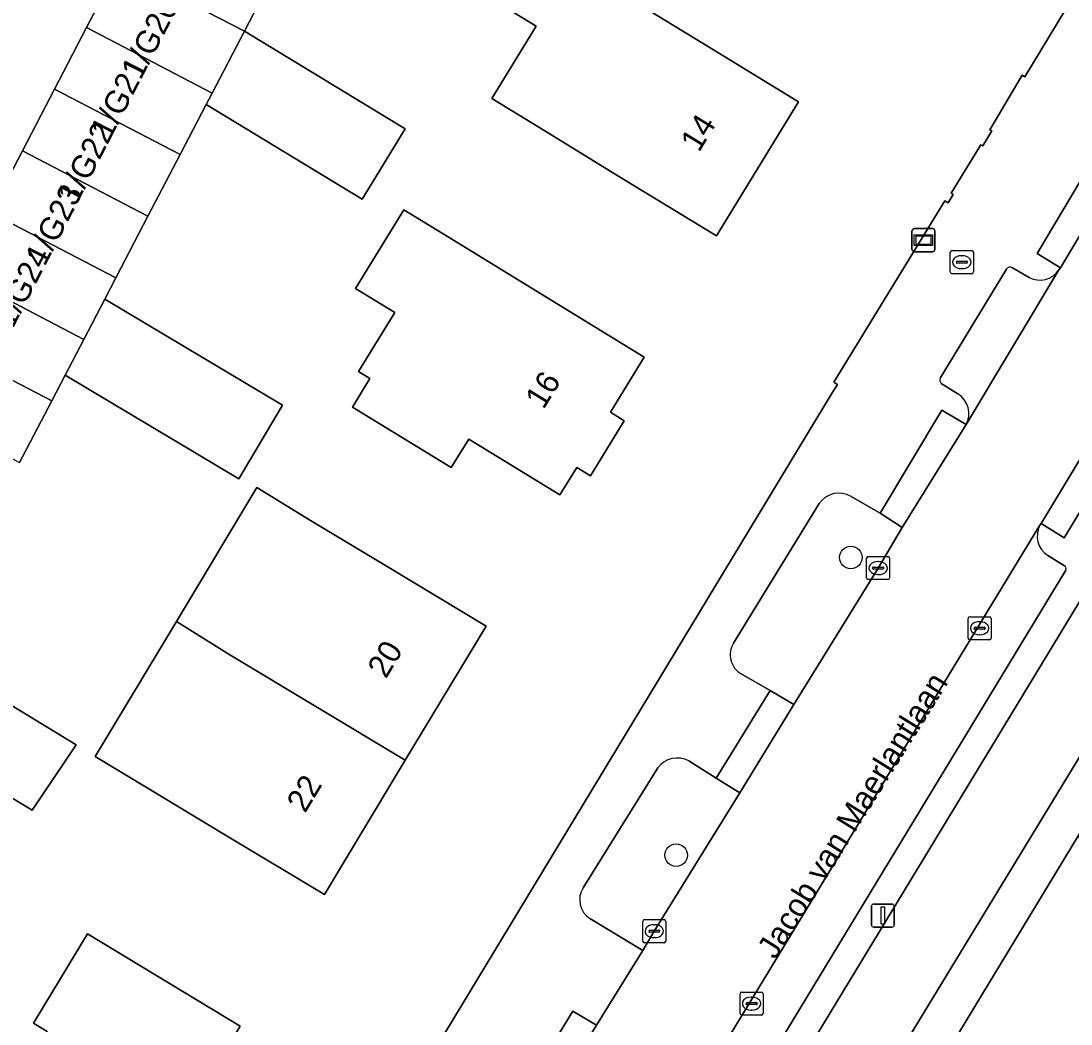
# Model space of a CAD drawing. Extents: x 160349 to 161355, y 381727 to 382854.
# Drawn here: x 161020.81 to 161066.28, y 382135.71 to 382179.16 of the extents above; entities that cross this region are included whole.
import ezdxf

# ---------------------------------------------------------------- set-up
doc = ezdxf.new("R2010")
doc.units = 0
for name, color, linetype in [('IMGEO_Berm_open', 7, 'Continuous'), ('IMGEO_Boom', 7, 'Continuous'), ('IMGEO_Brandkraan', 7, 'Continuous'), ('IMGEO_Erf', 7, 'Continuous'), ('IMGEO_Fietspad_gesloten', 7, 'Continuous'), ('IMGEO_Groenvoorziening', 7, 'Continuous'), ('IMGEO_Kolk', 7, 'Continuous'), ('IMGEO_Lichtmast', 7, 'Continuous'), ('IMGEO_Openbare_ruimte_label', 7, 'Continuous'), ('IMGEO_Pand', 7, 'Continuous'), ('IMGEO_Pand_nummerreeks', 7, 'Continuous'), ('IMGEO_Parkeervlak_open', 7, 'Continuous'), ('IMGEO_Rijbaan_lokaal_open', 7, 'Continuous'), ('IMGEO_Verklikker', 7, 'Continuous'), ('IMGEO_Voetpad_open', 7, 'Continuous')]:
    doc.layers.add(name, color=color, linetype=linetype)

msp = doc.modelspace()

# ---------------------------------------------------------------- linework, layer by layer
at = {"layer": 'IMGEO_Berm_open'}
for points in [[(161074.844, 382173.726), (161075.873, 382173.06), (161065.988, 382156.772), (161064.984, 382157.392), (161064.937, 382157.314)], [(161035.518, 382105.937), (161035.643, 382105.717), (161036.885, 382104.942), (161037.001, 382105.126), (161044.262, 382117.085), (161072.545, 382163.708)], [(161065.275, 382156.011), (161066.003, 382155.562)], [(161066.053, 382155.37), (161050.17, 382129.175)]]:
    msp.add_lwpolyline(points, dxfattribs=at)
for centre, radius, start, end in [((161065.799, 382156.842), 0.983, 151.3121, 237.772), ((161065.914, 382155.436), 0.154, 334.4145, 54.7786)]:
    msp.add_arc(centre, radius, start, end, dxfattribs=at)
at = {"layer": 'IMGEO_Boom'}
for centre in [(161056.745, 382155.914), (161049.178, 382143.025)]:
    msp.add_circle(centre, 0.489, dxfattribs=at)
at = {"layer": 'IMGEO_Brandkraan'}
for p, q in [((161061.053, 382168.285), (161061.053, 382169.137)), ((161061.128, 382169.211), (161061.98, 382169.211)), ((161062.054, 382169.137), (161062.054, 382168.285)), ((161061.312, 382168.705), (161061.312, 382168.717)), ((161061.75, 382168.668), (161061.352, 382168.668)), ((161061.355, 382168.754), (161061.753, 382168.754)), ((161061.541, 382168.991), (161061.566, 382168.991)), ((161061.796, 382168.717), (161061.796, 382168.705)), ((161061.98, 382168.211), (161061.128, 382168.211)), ((161061.564, 382168.431), (161061.539, 382168.431))]:
    msp.add_line(p, q, dxfattribs=at)
for points in [[(161061.053, 382168.285), (161061.053, 382169.137)], [(161061.128, 382169.211), (161061.98, 382169.211)], [(161062.054, 382169.137), (161062.054, 382168.285)], [(161061.98, 382168.211), (161061.128, 382168.211)]]:
    msp.add_lwpolyline(points, dxfattribs=at)
for centre, radius, start, end in [((161061.13, 382169.135), 0.0765, 91.552, 178.448), ((161061.13, 382169.135), 0.0765, 91.552, 178.448), ((161061.978, 382169.135), 0.0765, 1.552, 88.448), ((161061.978, 382169.135), 0.0765, 1.552, 88.448), ((161061.352, 382168.714), 0.0403, 85.8775, 175.7526), ((161061.349, 382168.704), 0.0366, 178.938, 274.7102), ((161061.753, 382168.711), 0.043, 264.8664, 352.4533), ((161061.757, 382168.716), 0.0386, 1.7309, 96.639), ((161061.13, 382168.287), 0.0765, 181.552, 268.448), ((161061.13, 382168.287), 0.0765, 181.552, 268.448), ((161061.978, 382168.287), 0.0765, 271.552, 358.448), ((161061.978, 382168.287), 0.0765, 271.552, 358.448)]:
    msp.add_arc(centre, radius, start, end, dxfattribs=at)
for centre, major_axis, ratio, start_param, end_param in [((161061.54, 382168.711), (-0.387, 0.002), 0.722429, 4.712389, 7.853982), ((161061.565, 382168.711), (-0.39, 0.002), 0.717154, 1.570796, 4.712389)]:
    msp.add_ellipse(centre, major_axis=major_axis, ratio=ratio, start_param=start_param, end_param=end_param, dxfattribs=at)
at = {"layer": 'IMGEO_Erf'}
for points in [[(161044.918, 382188.529), (161043.381, 382185.98), (161049.047, 382182.433), (161047.507, 382179.915), (161050.282, 382178.218), (161054.476, 382175.652), (161050.923, 382169.844), (161046.658, 382172.454), (161043.493, 382174.397), (161041.203, 382175.8), (161043.122, 382178.931), (161041.602, 382179.861), (161043.01, 382182.163), (161034.602, 382187.229), (161036.389, 382190.194), (161037.925, 382192.743)], [(161037.389, 382170.98), (161039.093, 382169.932), (161043.538, 382167.207), (161047.801, 382164.594), (161046.337, 382162.206), (161046.934, 382161.84), (161045.47, 382159.453), (161044.874, 382159.819), (161044.142, 382158.625), (161040.195, 382161.044), (161039.44, 382159.813), (161035.161, 382162.436), (161035.916, 382163.667), (161035.426, 382163.968), (161036.998, 382166.525), (161035.294, 382167.572)], [(161040.945, 382152.945), (161037.447, 382147.132), (161033.948, 382141.318), (161029.664, 382143.896), (161026.346, 382145.893), (161024.015, 382147.296), (161027.536, 382153.146), (161031.026, 382158.945), (161033.342, 382157.519), (161036.661, 382155.522)], [(161017.002, 382127.234), (161021.934, 382135.388), (161021.35, 382135.743), (161023.692, 382139.616), (161026.023, 382138.207), (161030.301, 382135.621), (161020.489, 382119.344), (161019.482, 382119.951), (161019.287, 382119.626), (161016.545, 382120.596), (161017.045, 382121.427), (161014.247, 382123.12), (161015.188, 382124.675), (161014.822, 382124.895), (161015.496, 382126.008), (161015.853, 382125.794), (161016.799, 382127.356)]]:
    msp.add_lwpolyline(points, close=True, dxfattribs=at)
for points in [[(161018.039, 382191.236), (161027.753, 382186.758), (161027.813, 382186.873), (161032.248, 382184.563), (161033.253, 382184.039), (161031.863, 382181.372), (161030.479, 382178.714), (161037.441, 382174.487), (161035.588, 382171.435), (161028.826, 382175.541), (161027.695, 382173.369), (161026.306, 382170.701), (161024.916, 382168.034), (161024.434, 382167.108), (161032.137, 382162.519), (161030.237, 382159.328), (161022.715, 382163.809), (161022.137, 382162.699), (161020.747, 382160.032)], [(161021.005, 382109.863), (161022.432, 382110.606), (161024.567, 382113.497), (161027.146, 382116.964), (161028.977, 382119.491), (161031.264, 382122.813), (161033.249, 382125.808), (161035.847, 382129.872), (161038.497, 382134.216), (161043.037, 382141.705), (161055.939, 382163.048), (161056.164, 382163.417), (161056.01, 382163.511), (161060.816, 382171.371), (161060.957, 382171.279), (161061.183, 382171.645), (161061.094, 382171.7), (161062.375, 382173.794), (161062.457, 382173.745), (161062.847, 382174.398), (161062.761, 382174.449), (161064.17, 382176.808), (161064.28, 382176.744), (161070.729, 382187.418)], [(161018.373, 382150.73), (161023.189, 382147.81), (161021.283, 382144.968), (161016.466, 382147.889)]]:
    msp.add_lwpolyline(points, dxfattribs=at)
at = {"layer": 'IMGEO_Fietspad_gesloten'}
for points in [[(161094.564, 382200.063), (161072.545, 382163.708), (161044.262, 382117.085), (161037.001, 382105.126), (161036.885, 382104.942), (161034.041, 382100.444), (161032.571, 382098.237), (161030.553, 382095.354), (161030.151, 382094.805), (161029.775, 382094.227), (161029.411, 382093.771)], [(161040.022, 382103.393), (161049.862, 382119.664), (161056.078, 382129.917), (161089.928, 382185.548), (161093.18, 382190.895), (161098.193, 382199.139)]]:
    msp.add_lwpolyline(points, dxfattribs=at)
at = {"layer": 'IMGEO_Groenvoorziening'}
for points in [[(161055.369, 382158.251), (161051.661, 382152.205)], [(161058.971, 382157.211), (161058.012, 382157.835), (161056.761, 382158.558)], [(161051.995, 382150.878), (161053.252, 382150.15), (161054.283, 382149.548), (161057.926, 382155.459), (161058.971, 382157.211)], [(161048.382, 382146.811), (161045.146, 382141.616)], [(161051.931, 382145.72), (161050.919, 382146.361), (161049.728, 382147.112)], [(161045.443, 382140.274), (161047.741, 382138.893), (161048.233, 382139.731), (161051.931, 382145.72)]]:
    msp.add_lwpolyline(points, dxfattribs=at)
for centre, radius, start, end in [((161056.226, 382157.675), 1.032, 58.773, 146.1015), ((161052.478, 382151.705), 0.958, 148.5331, 239.7222), ((161049.232, 382146.168), 1.066, 62.3072, 142.9036), ((161045.998, 382141.101), 0.995, 148.8138, 236.1443)]:
    msp.add_arc(centre, radius, start, end, dxfattribs=at)
at = {"layer": 'IMGEO_Kolk'}
for p, q in [((161057.425, 382155.033), (161057.425, 382155.885)), ((161057.5, 382155.959), (161058.352, 382155.959)), ((161058.426, 382155.885), (161058.426, 382155.033)), ((161057.684, 382155.453), (161057.684, 382155.465)), ((161057.727, 382155.502), (161058.125, 382155.502)), ((161057.913, 382155.739), (161057.938, 382155.739)), ((161058.168, 382155.465), (161058.168, 382155.453)), ((161058.122, 382155.416), (161057.724, 382155.416)), ((161057.936, 382155.179), (161057.911, 382155.179)), ((161058.352, 382154.959), (161057.5, 382154.959)), ((161061.825, 382152.428), (161061.825, 382153.28)), ((161061.9, 382153.354), (161062.752, 382153.354)), ((161062.826, 382153.28), (161062.826, 382152.428)), ((161062.084, 382152.848), (161062.084, 382152.86)), ((161062.522, 382152.811), (161062.124, 382152.811)), ((161062.127, 382152.897), (161062.525, 382152.897)), ((161062.313, 382153.134), (161062.338, 382153.134)), ((161062.568, 382152.86), (161062.568, 382152.848)), ((161062.752, 382152.354), (161061.9, 382152.354)), ((161062.336, 382152.574), (161062.311, 382152.574)), ((161047.732, 382139.305), (161047.732, 382140.157)), ((161047.807, 382140.231), (161048.659, 382140.231)), ((161048.22, 382140.011), (161048.245, 382140.011)), ((161048.733, 382140.157), (161048.733, 382139.305)), ((161047.991, 382139.725), (161047.991, 382139.737)), ((161048.429, 382139.688), (161048.031, 382139.688)), ((161048.034, 382139.774), (161048.432, 382139.774)), ((161048.475, 382139.737), (161048.475, 382139.725)), ((161048.659, 382139.231), (161047.807, 382139.231)), ((161048.243, 382139.451), (161048.218, 382139.451)), ((161051.947, 382136.169), (161051.947, 382137.021)), ((161052.022, 382137.095), (161052.874, 382137.095)), ((161052.435, 382136.875), (161052.46, 382136.875)), ((161052.948, 382137.021), (161052.948, 382136.169)), ((161052.206, 382136.589), (161052.206, 382136.601)), ((161052.644, 382136.552), (161052.246, 382136.552)), ((161052.249, 382136.638), (161052.647, 382136.638)), ((161052.69, 382136.601), (161052.69, 382136.589)), ((161052.874, 382136.095), (161052.022, 382136.095)), ((161052.458, 382136.315), (161052.433, 382136.315))]:
    msp.add_line(p, q, dxfattribs=at)
for points in [[(161057.425, 382155.033), (161057.425, 382155.885)], [(161057.5, 382155.959), (161058.352, 382155.959)], [(161058.426, 382155.885), (161058.426, 382155.033)], [(161058.352, 382154.959), (161057.5, 382154.959)], [(161061.825, 382152.428), (161061.825, 382153.28)], [(161061.9, 382153.354), (161062.752, 382153.354)], [(161062.826, 382153.28), (161062.826, 382152.428)], [(161062.752, 382152.354), (161061.9, 382152.354)], [(161047.732, 382139.305), (161047.732, 382140.157)], [(161047.807, 382140.231), (161048.659, 382140.231)], [(161048.733, 382140.157), (161048.733, 382139.305)], [(161048.659, 382139.231), (161047.807, 382139.231)], [(161051.947, 382136.169), (161051.947, 382137.021)], [(161052.022, 382137.095), (161052.874, 382137.095)], [(161052.948, 382137.021), (161052.948, 382136.169)], [(161052.874, 382136.095), (161052.022, 382136.095)]]:
    msp.add_lwpolyline(points, dxfattribs=at)
for centre, radius, start, end in [((161057.502, 382155.883), 0.0765, 91.552, 178.448), ((161057.502, 382155.883), 0.0765, 91.552, 178.448), ((161058.35, 382155.883), 0.0765, 1.552, 88.448), ((161058.35, 382155.883), 0.0765, 1.552, 88.448), ((161057.724, 382155.462), 0.0403, 85.8775, 175.7526), ((161057.721, 382155.452), 0.0366, 178.938, 274.7102), ((161058.125, 382155.459), 0.043, 264.8664, 352.4533), ((161058.129, 382155.464), 0.0386, 1.7309, 96.639), ((161057.502, 382155.035), 0.0765, 181.552, 268.448), ((161057.502, 382155.035), 0.0765, 181.552, 268.448), ((161058.35, 382155.035), 0.0765, 271.552, 358.448), ((161058.35, 382155.035), 0.0765, 271.552, 358.448), ((161061.902, 382153.278), 0.0765, 91.552, 178.448), ((161061.902, 382153.278), 0.0765, 91.552, 178.448), ((161062.75, 382153.278), 0.0765, 1.552, 88.448), ((161062.75, 382153.278), 0.0765, 1.552, 88.448), ((161062.124, 382152.857), 0.0403, 85.8775, 175.7526), ((161062.121, 382152.847), 0.0366, 178.938, 274.7102), ((161062.525, 382152.854), 0.043, 264.8664, 352.4533), ((161062.529, 382152.859), 0.0386, 1.7309, 96.639), ((161061.902, 382152.43), 0.0765, 181.552, 268.448), ((161061.902, 382152.43), 0.0765, 181.552, 268.448), ((161062.75, 382152.43), 0.0765, 271.552, 358.448), ((161062.75, 382152.43), 0.0765, 271.552, 358.448), ((161047.809, 382140.155), 0.0765, 91.552, 178.448), ((161047.809, 382140.155), 0.0765, 91.552, 178.448), ((161048.657, 382140.155), 0.0765, 1.552, 88.448), ((161048.657, 382140.155), 0.0765, 1.552, 88.448), ((161048.031, 382139.734), 0.0403, 85.8775, 175.7526), ((161048.028, 382139.724), 0.0366, 178.938, 274.7102), ((161048.432, 382139.731), 0.043, 264.8664, 352.4533), ((161048.436, 382139.736), 0.0386, 1.7309, 96.639), ((161047.809, 382139.307), 0.0765, 181.552, 268.448), ((161047.809, 382139.307), 0.0765, 181.552, 268.448), ((161048.657, 382139.307), 0.0765, 271.552, 358.448), ((161048.657, 382139.307), 0.0765, 271.552, 358.448), ((161052.024, 382137.019), 0.0765, 91.552, 178.448), ((161052.024, 382137.019), 0.0765, 91.552, 178.448), ((161052.872, 382137.019), 0.0765, 1.552, 88.448), ((161052.872, 382137.019), 0.0765, 1.552, 88.448), ((161052.246, 382136.598), 0.0403, 85.8775, 175.7526), ((161052.243, 382136.588), 0.0366, 178.938, 274.7102), ((161052.647, 382136.595), 0.043, 264.8664, 352.4533), ((161052.651, 382136.6), 0.0386, 1.7309, 96.639), ((161052.024, 382136.171), 0.0765, 181.552, 268.448), ((161052.024, 382136.171), 0.0765, 181.552, 268.448), ((161052.872, 382136.171), 0.0765, 271.552, 358.448), ((161052.872, 382136.171), 0.0765, 271.552, 358.448)]:
    msp.add_arc(centre, radius, start, end, dxfattribs=at)
for centre, major_axis, ratio, start_param, end_param in [((161057.912, 382155.459), (-0.387, 0.002), 0.722429, 4.712389, 7.853982), ((161057.937, 382155.459), (-0.39, 0.002), 0.717154, 1.570796, 4.712389), ((161062.312, 382152.854), (-0.387, 0.002), 0.722429, 4.712389, 7.853982), ((161062.337, 382152.854), (-0.39, 0.002), 0.717154, 1.570796, 4.712389), ((161048.219, 382139.731), (-0.387, 0.002), 0.722429, 4.712389, 7.853982), ((161048.244, 382139.731), (-0.39, 0.002), 0.717154, 1.570796, 4.712389), ((161052.434, 382136.595), (-0.387, 0.002), 0.722429, 4.712389, 7.853982), ((161052.459, 382136.595), (-0.39, 0.002), 0.717154, 1.570796, 4.712389)]:
    msp.add_ellipse(centre, major_axis=major_axis, ratio=ratio, start_param=start_param, end_param=end_param, dxfattribs=at)
at = {"layer": 'IMGEO_Lichtmast'}
for p, q in [((161057.736, 382140.908), (161058.526, 382140.908)), ((161058.526, 382140.908), (161057.736, 382140.908)), ((161057.636, 382140.008), (161057.636, 382140.808)), ((161057.636, 382140.808), (161057.636, 382140.008)), ((161058.626, 382140.808), (161058.626, 382140.008)), ((161058.626, 382140.008), (161058.626, 382140.808)), ((161058.526, 382139.908), (161057.736, 382139.908)), ((161057.736, 382139.908), (161058.526, 382139.908))]:
    msp.add_line(p, q, dxfattribs=at)
msp.add_lwpolyline([(161058.056, 382140.783), (161058.206, 382140.783), (161058.206, 382140.033), (161058.056, 382140.033), (161058.056, 382140.783)], dxfattribs=at)
for centre, start, end in [((161057.736, 382140.808), 90, 180), ((161057.736, 382140.808), 90, 180), ((161058.526, 382140.808), 0, 90), ((161058.526, 382140.808), 360, 90), ((161057.736, 382140.008), 180, 270), ((161057.736, 382140.008), 180, 270), ((161058.526, 382140.008), 270, 0), ((161058.526, 382140.008), 270, 0)]:
    msp.add_arc(centre, 0.1, start, end, dxfattribs=at)
at = {"layer": 'IMGEO_Pand'}
for points in [[(161036.389, 382190.194), (161034.602, 382187.229), (161043.01, 382182.163), (161041.602, 382179.861), (161043.122, 382178.931), (161041.203, 382175.8), (161043.493, 382174.397), (161046.658, 382172.454), (161050.923, 382169.844), (161054.476, 382175.652), (161050.282, 382178.218), (161047.507, 382179.915), (161049.047, 382182.433), (161043.381, 382185.98)], [(161031.863, 382181.372), (161026.423, 382184.205), (161025.034, 382181.538), (161030.479, 382178.714)], [(161023.644, 382178.87), (161029.084, 382176.037), (161030.479, 382178.714), (161025.034, 382181.538)], [(161028.826, 382175.541), (161029.084, 382176.037), (161023.644, 382178.87), (161022.254, 382176.203), (161027.695, 382173.369)], [(161028.826, 382175.541), (161035.588, 382171.435), (161037.441, 382174.487), (161030.479, 382178.714), (161029.084, 382176.037)], [(161026.306, 382170.701), (161027.695, 382173.369), (161022.254, 382176.203), (161020.865, 382173.536)], [(161019.475, 382170.868), (161024.916, 382168.034), (161026.306, 382170.701), (161020.865, 382173.536)], [(161040.195, 382161.044), (161044.142, 382158.625), (161044.874, 382159.819), (161045.47, 382159.453), (161046.934, 382161.84), (161046.337, 382162.206), (161047.801, 382164.594), (161043.538, 382167.207), (161039.093, 382169.932), (161037.389, 382170.98), (161035.294, 382167.572), (161036.998, 382166.525), (161035.426, 382163.968), (161035.916, 382163.667), (161035.161, 382162.436), (161039.44, 382159.813)], [(161019.475, 382170.868), (161018.085, 382168.201), (161023.527, 382165.366), (161024.434, 382167.108), (161024.916, 382168.034)], [(161022.715, 382163.809), (161023.527, 382165.366), (161018.085, 382168.201), (161016.696, 382165.533), (161022.137, 382162.699)], [(161022.715, 382163.809), (161030.237, 382159.328), (161032.137, 382162.519), (161024.434, 382167.108), (161023.527, 382165.366)], [(161015.306, 382162.866), (161020.747, 382160.032), (161022.137, 382162.699), (161016.696, 382165.533)], [(161029.844, 382151.707), (161037.447, 382147.132), (161040.945, 382152.945), (161036.661, 382155.522), (161033.342, 382157.519), (161031.026, 382158.945), (161027.536, 382153.146)], [(161037.447, 382147.132), (161029.844, 382151.707), (161027.536, 382153.146), (161024.015, 382147.296), (161026.346, 382145.893), (161029.664, 382143.896), (161033.948, 382141.318)], [(161013.675, 382149.581), (161016.466, 382147.889), (161021.283, 382144.968), (161023.189, 382147.81), (161018.373, 382150.73), (161015.715, 382152.346), (161015.426, 382152.08)], [(161015.496, 382126.008), (161014.822, 382124.895), (161015.188, 382124.675), (161014.247, 382123.12), (161017.045, 382121.427), (161016.545, 382120.596), (161019.287, 382119.626), (161019.482, 382119.951), (161020.489, 382119.344), (161030.301, 382135.621), (161026.023, 382138.207), (161023.692, 382139.616), (161021.35, 382135.743), (161021.934, 382135.388), (161017.002, 382127.234), (161016.799, 382127.356), (161015.853, 382125.794)]]:
    msp.add_lwpolyline(points, close=True, dxfattribs=at)
at = {"layer": 'IMGEO_Parkeervlak_open'}
for points in [[(161063.485, 382168.401), (161060.621, 382163.686)], [(161061.736, 382161.678), (161065.759, 382168.371)], [(161064.462, 382168.052), (161063.747, 382168.47)], [(161060.661, 382163.456), (161061.377, 382163.003)], [(161064.937, 382157.314), (161048.337, 382130.017)], [(161066.003, 382155.562), (161065.275, 382156.011)], [(161050.17, 382129.175), (161066.053, 382155.37)]]:
    msp.add_lwpolyline(points, dxfattribs=at)
for centre, radius, start, end in [((161063.65, 382168.305), 0.191, 59.5773, 149.9314), ((161064.932, 382168.936), 1.001, 241.9827, 325.6528), ((161060.798, 382163.598), 0.197, 153.5607, 226.1709), ((161060.863, 382162.153), 0.994, 331.4613, 58.8586), ((161065.799, 382156.842), 0.983, 151.3121, 237.772), ((161065.914, 382155.436), 0.154, 334.4145, 54.7786)]:
    msp.add_arc(centre, radius, start, end, dxfattribs=at)
at = {"layer": 'IMGEO_Rijbaan_lokaal_open'}
for points in [[(161019.475, 382170.868), (161020.865, 382173.536), (161022.254, 382176.203), (161023.644, 382178.87), (161025.034, 382181.538), (161026.423, 382184.205), (161027.753, 382186.758), (161018.039, 382191.236)], [(161069.576, 382174.759), (161065.819, 382168.471), (161065.759, 382168.371), (161061.736, 382161.678), (161058.971, 382157.211), (161057.926, 382155.459), (161054.283, 382149.548), (161051.931, 382145.72), (161048.233, 382139.731), (161047.741, 382138.893), (161045.726, 382135.661), (161040.756, 382127.543), (161039.42, 382125.365), (161035.558, 382119.134), (161032.187, 382113.726), (161031.64, 382112.799), (161028.389, 382106.867), (161028.002, 382106.083), (161031.067, 382103.995), (161033.309, 382106.393), (161033.985, 382107.264)], [(161048.337, 382130.017), (161064.937, 382157.314), (161064.984, 382157.392), (161074.844, 382173.726)]]:
    msp.add_lwpolyline(points, dxfattribs=at)
at = {"layer": 'IMGEO_Verklikker'}
for p, q in [((161059.394, 382169.263), (161059.394, 382170.063)), ((161059.394, 382170.063), (161059.394, 382169.263)), ((161059.494, 382170.163), (161060.284, 382170.163)), ((161060.284, 382170.163), (161059.494, 382170.163)), ((161060.384, 382170.063), (161060.384, 382169.263)), ((161060.384, 382169.263), (161060.384, 382170.063)), ((161060.284, 382169.163), (161059.494, 382169.163)), ((161059.494, 382169.163), (161060.284, 382169.163))]:
    msp.add_line(p, q, dxfattribs=at)
for points in [[(161059.495, 382169.895), (161060.283, 382169.895), (161060.283, 382169.431), (161059.495, 382169.431), (161059.495, 382169.895)], [(161059.56, 382169.83), (161059.56, 382169.496), (161060.218, 382169.496), (161060.218, 382169.83), (161059.56, 382169.83)]]:
    msp.add_lwpolyline(points, dxfattribs=at)
for centre, start, end in [((161059.494, 382170.063), 90, 180), ((161059.494, 382170.063), 90, 180), ((161060.284, 382170.063), 0, 90), ((161060.284, 382170.063), 360, 90), ((161059.494, 382169.263), 180, 270), ((161059.494, 382169.263), 180, 270), ((161060.284, 382169.263), 270, 0), ((161060.284, 382169.263), 270, 0)]:
    msp.add_arc(centre, 0.1, start, end, dxfattribs=at)
at = {"layer": 'IMGEO_Voetpad_open'}
for points in [[(161070.729, 382187.418), (161064.28, 382176.744), (161064.17, 382176.808), (161062.761, 382174.449), (161062.847, 382174.398), (161062.457, 382173.745), (161062.375, 382173.794), (161061.094, 382171.7), (161061.183, 382171.645), (161060.957, 382171.279), (161060.816, 382171.371), (161056.01, 382163.511), (161056.164, 382163.417), (161055.939, 382163.048), (161043.037, 382141.705), (161038.497, 382134.216)], [(161066.578, 382143.827), (161091.332, 382184.687), (161089.928, 382185.548), (161056.078, 382129.917), (161049.862, 382119.664), (161040.022, 382103.393)], [(161065.759, 382168.371), (161065.819, 382168.471), (161064.808, 382169.081), (161068.558, 382175.362), (161068.133, 382175.612)], [(161060.621, 382163.686), (161063.485, 382168.401)], [(161063.747, 382168.47), (161064.462, 382168.052)], [(161061.377, 382163.003), (161060.661, 382163.456)], [(161056.761, 382158.558), (161058.012, 382157.835), (161060.683, 382162.296), (161061.736, 382161.678)], [(161051.661, 382152.205), (161055.369, 382158.251)], [(161049.728, 382147.112), (161050.919, 382146.361), (161053.252, 382150.15), (161051.995, 382150.878)], [(161045.146, 382141.616), (161048.382, 382146.811)], [(161041.012, 382101.633), (161042.601, 382104.257), (161043.227, 382105.29), (161045.108, 382108.396), (161047.156, 382111.778), (161051.511, 382118.968), (161057.61, 382129.027), (161066.578, 382143.827)], [(161066.678, 382124.9), (161068.746, 382128.52), (161075.411, 382137.347), (161066.578, 382143.827), (161057.61, 382129.027), (161051.511, 382118.968), (161047.156, 382111.778), (161045.108, 382108.396), (161043.227, 382105.29), (161042.601, 382104.257), (161041.012, 382101.633)], [(161039.362, 382128.392), (161039.737, 382128.161), (161044.704, 382136.263), (161045.726, 382135.661), (161047.741, 382138.893), (161045.443, 382140.274)]]:
    msp.add_lwpolyline(points, dxfattribs=at)
for points in [[(161069.576, 382174.759), (161068.558, 382175.362), (161064.808, 382169.081), (161065.819, 382168.471)], [(161074.844, 382173.726), (161064.984, 382157.392), (161065.988, 382156.772), (161075.873, 382173.06)], [(161061.736, 382161.678), (161060.683, 382162.296), (161058.012, 382157.835), (161058.971, 382157.211)], [(161054.283, 382149.548), (161053.252, 382150.15), (161050.919, 382146.361), (161051.931, 382145.72)], [(161045.726, 382135.661), (161044.704, 382136.263), (161039.737, 382128.161), (161040.756, 382127.543)]]:
    msp.add_lwpolyline(points, close=True, dxfattribs=at)
for centre, radius, start, end in [((161063.65, 382168.305), 0.191, 59.5773, 149.9314), ((161064.932, 382168.936), 1.001, 241.9827, 325.6528), ((161060.798, 382163.598), 0.197, 153.5607, 226.1709), ((161060.863, 382162.153), 0.994, 331.4613, 58.8586), ((161056.226, 382157.675), 1.032, 58.773, 146.1015), ((161052.478, 382151.705), 0.958, 148.5331, 239.7222), ((161049.232, 382146.168), 1.066, 62.3072, 142.9036), ((161045.998, 382141.101), 0.995, 148.8138, 236.1443)]:
    msp.add_arc(centre, radius, start, end, dxfattribs=at)

# ---------------------------------------------------------------- texts
at = {"layer": 'IMGEO_Openbare_ruimte_label'}
msp.add_text('Jacob van Maerlantlaan', height=1, rotation=58.0735, dxfattribs=at).set_placement((161053.482, 382138.466))
at = {"layer": 'IMGEO_Pand_nummerreeks'}
for s, rotation, p in [('1/G20', 62.7808, (161025.993, 382176.582)), ('1/G21', 62.7808, (161024.656, 382173.983)), ('14', 58.5441, (161050.166, 382173.435)), ('1/G22', 62.7808, (161023.217, 382171.185)), ('1/G23', 62.7808, (161021.834, 382168.496)), ('1/G24', 62.7808, (161020.448, 382165.801)), ('16', 58.4917, (161043.438, 382162.299)), ('20', 58.9609, (161036.612, 382150.633)), ('22', 58.9631, (161033.111, 382144.814))]:
    msp.add_text(s, height=1, rotation=rotation, dxfattribs=at).set_placement(p)

doc.saveas('drawing.dxf')
